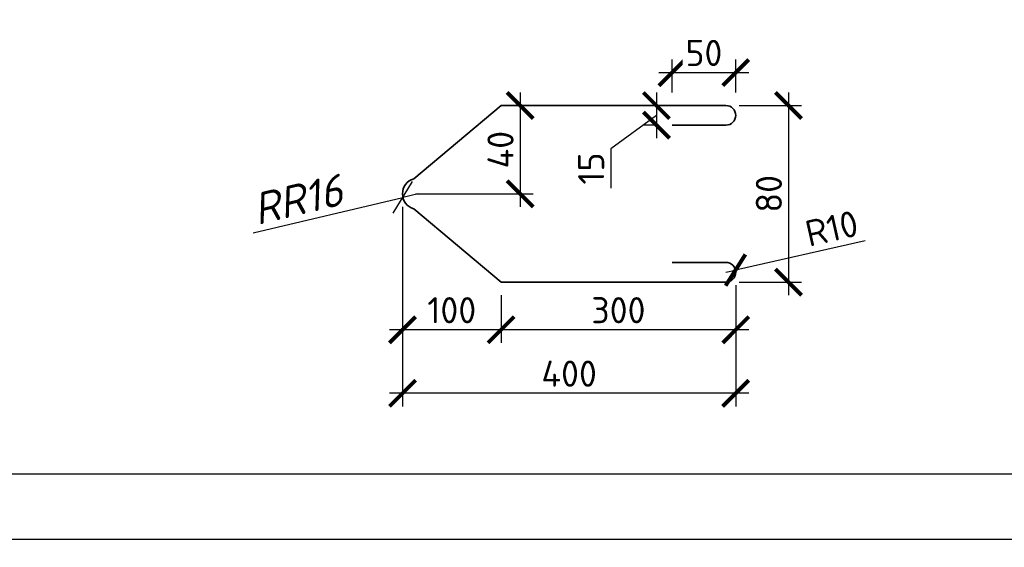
# Model space of a CAD drawing. Header units: millimetres. Extents: x 363306 to 7757304, y 1022887 to 1207196.
# Tile 369 of 656: x 1565225 to 1572760, y 1058919 to 1062955. Entities that reach past the tile are written whole.
import ezdxf

# ---------------------------------------------------------------- set-up
doc = ezdxf.new("R2010")
doc.units = ezdxf.units.MM
doc.layers.add('HATCH', color=8, linetype='Continuous')
doc.layers.add('O3SAD', color=1, linetype='Continuous')
doc.styles.add('iso', font='isocpeur.TTF')
doc.styles.add('ISOCPEUR', font='isocpeur.TTF')
doc.styles.get("Standard").update_dxf_attribs({"font": 'isocpeui.ttf'})
doc.styles.add('WMF-Times New Roman0', font='times.ttf')
doc.dimstyles.new('Копия ISO-25', dxfattribs={"dimtxt": 200, "dimasz": 200, "dimexe": 100, "dimexo": 100, "dimgap": 50, "dimtad": 1, "dimtxsty": 'ISOCPEUR', "dimblk": 'ARCHTICK', "dimcen": 2.5, "dimdle": 100, "dimadec": 0, "dimazin": 0, "dimtfac": 1, "dimtmove": 1, "dimatfit": 3, "dimldrblk": 'ARCHTICK', "dimfxl": 0, "dimarcsym": 0})
doc.dimstyles.new('Санжар', dxfattribs={"dimtxt": 240, "dimasz": 200, "dimexe": 200, "dimexo": 200, "dimgap": 50, "dimtad": 1, "dimdec": 0, "dimtxsty": 'Standard', "dimblk": 'OBLIQUE', "dimcen": 2.5, "dimdle": 200, "dimclrd": 152, "dimclre": 152, "dimclrt": 152, "dimadec": 0, "dimazin": 0, "dimtfac": 1, "dimtdec": 0, "dimtmove": 0, "dimatfit": 3, "dimldrblk": 'OBLIQUE', "dimfxl": 0, "dimlwd": 0, "dimlwe": 0, "dimarcsym": 0})

# ---------------------------------------------------------------- blocks, each defined once
blk = doc.blocks.new('ШТ')
at = {"insert": (193141.3, 709234.2, 0), "char_height": 240, "width": 5957.741, "attachment_point": 1, "style": 'WMF-Times New Roman0'}
blk.add_mtext('\\pi563.17678,t3443.17678;{\\fTimes New Roman|b1|i0|c204|p18;\\C1;"PARVIZ  PROEKT  SERVIS"\\P\\pi2460.72013,tz;\\C0;MCHJ\\P\\pi1851.00915;Samarqand sh.\\C256; }', dxfattribs=at)
blk = doc.blocks.new('_ArchTick')
at = {"color": 0, "linetype": 'ByBlock', "const_width": 0.15}
blk.add_lwpolyline([(-0.5, -0.5), (0.5, 0.5)], dxfattribs=at)
blk = doc.blocks.new('*D1312')
at = {"color": 0, "lineweight": -2, "transparency": 16777216}
for p, q in [((1570217.3, 1062398.2), (1570217.3, 1062650.3)), ((1570704.8, 1062398.2), (1570704.8, 1062650.3)), ((1570117.3, 1062550.3), (1570804.8, 1062550.3))]:
    blk.add_line(p, q, dxfattribs=at)
at = {"layer": 'Defpoints', "color": 0, "lineweight": 25, "transparency": 16777216}
for p in [(1570704.8, 1062550.3), (1570217.3, 1062298.2), (1570704.8, 1062298.2)]:
    blk.add_point(p, dxfattribs=at)
at = {"color": 0, "lineweight": -2, "transparency": 16777216, "xscale": 200, "yscale": 200, "zscale": 200, "rotation": 180}
blk.add_blockref('_ArchTick', (1570217.3, 1062550.3), dxfattribs=at)
at = {"color": 0, "lineweight": -2, "transparency": 16777216, "xscale": 200, "yscale": 200, "zscale": 200}
blk.add_blockref('_ArchTick', (1570704.8, 1062550.3), dxfattribs=at)
at = {"color": 0, "lineweight": 15, "transparency": 16777216, "insert": (1570461.1, 1062700.3), "char_height": 200, "attachment_point": 5, "style": 'ISOCPEUR', "bg_fill": 3, "box_fill_scale": 1.1, "bg_fill_color": 256, "bg_fill_true_color": 13158600, "bg_fill_transparency": 0}
blk.add_mtext('50', dxfattribs=at)
blk = doc.blocks.new('*D1362')
at = {"color": 0, "lineweight": -2, "transparency": 16777216}
for p, q in [((1569054.8, 1062398.2), (1569054.8, 1061523.2)), ((1569008.5, 1062298.2), (1569154.8, 1062298.2)), ((1568254.8, 1061623.2), (1569154.8, 1061623.2))]:
    blk.add_line(p, q, dxfattribs=at)
at = {"layer": 'Defpoints', "color": 0, "lineweight": 25, "transparency": 16777216}
for p in [(1568908.5, 1062298.2), (1568154.8, 1061623.2), (1569054.8, 1061623.2)]:
    blk.add_point(p, dxfattribs=at)
at = {"color": 0, "lineweight": -2, "transparency": 16777216, "xscale": 200, "yscale": 200, "zscale": 200}
for p, rotation in [((1569054.8, 1062298.2), 90), ((1569054.8, 1061623.2), 270)]:
    blk.add_blockref('_ArchTick', p, dxfattribs=dict(at, rotation=rotation))
at = {"color": 0, "lineweight": 15, "transparency": 16777216, "insert": (1568904.8, 1061960.7), "char_height": 200, "attachment_point": 5, "rotation": 90, "style": 'ISOCPEUR', "bg_fill": 3, "box_fill_scale": 1.1, "bg_fill_color": 256, "bg_fill_true_color": 13158600, "bg_fill_transparency": 0}
blk.add_mtext('40', dxfattribs=at)
blk = doc.blocks.new('*D1363')
at = {"color": 0, "lineweight": -2, "transparency": 16777216}
for p, q in [((1571108.3, 1062398.2), (1571108.3, 1060848.2)), ((1570729.8, 1062298.2), (1571208.3, 1062298.2)), ((1570729.8, 1060948.2), (1571208.3, 1060948.2))]:
    blk.add_line(p, q, dxfattribs=at)
at = {"layer": 'Defpoints', "color": 0, "lineweight": 25, "transparency": 16777216}
for p in [(1570629.8, 1062298.2), (1570629.8, 1060948.2), (1571108.3, 1060948.2)]:
    blk.add_point(p, dxfattribs=at)
at = {"color": 0, "lineweight": -2, "transparency": 16777216, "xscale": 200, "yscale": 200, "zscale": 200}
for p, rotation in [((1571108.3, 1062298.2), 90), ((1571108.3, 1060948.2), 270)]:
    blk.add_blockref('_ArchTick', p, dxfattribs=dict(at, rotation=rotation))
at = {"color": 0, "lineweight": 15, "transparency": 16777216, "insert": (1570958.3, 1061623.2), "char_height": 200, "attachment_point": 5, "rotation": 90, "style": 'ISOCPEUR', "bg_fill": 3, "box_fill_scale": 1.1, "bg_fill_color": 256, "bg_fill_true_color": 13158600, "bg_fill_transparency": 0}
blk.add_mtext('80', dxfattribs=at)
blk = doc.blocks.new('*D1314')
at = {"color": 0, "lineweight": -2, "transparency": 16777216}
for p, q in [((1570097.6, 1062398.2), (1570097.6, 1062048.2)), ((1570117.3, 1062298.2), (1569997.6, 1062298.2)), ((1570097.6, 1062223.2), (1569748.4, 1061966.5)), ((1570117.3, 1062148.2), (1569997.6, 1062148.2)), ((1569748.4, 1061966.5), (1569748.4, 1061666.5))]:
    blk.add_line(p, q, dxfattribs=at)
at = {"layer": 'Defpoints', "color": 0, "lineweight": 25, "transparency": 16777216}
for p in [(1570217.3, 1062298.2), (1570097.6, 1062148.2), (1570217.3, 1062148.2)]:
    blk.add_point(p, dxfattribs=at)
at = {"color": 0, "lineweight": -2, "transparency": 16777216, "xscale": 200, "yscale": 200, "zscale": 200}
for p, rotation in [((1570097.6, 1062298.2), 90), ((1570097.6, 1062148.2), 270)]:
    blk.add_blockref('_ArchTick', p, dxfattribs=dict(at, rotation=rotation))
at = {"color": 0, "lineweight": 15, "transparency": 16777216, "insert": (1569598.4, 1061816.5), "char_height": 200, "attachment_point": 5, "rotation": 90, "style": 'ISOCPEUR', "bg_fill": 3, "box_fill_scale": 1.1, "bg_fill_color": 256, "bg_fill_true_color": 13158600, "bg_fill_transparency": 0}
blk.add_mtext('15', dxfattribs=at)
blk = doc.blocks.new('*D1315')
at = {"color": 0, "lineweight": -2, "transparency": 16777216}
for p in [(1571696.2, 1061262.8), (1570629.8, 1061023.2)]:
    blk.add_line(p, (1570703, 1061039.7), dxfattribs=at)
at = {"layer": 'Defpoints', "color": 0, "lineweight": 25, "transparency": 16777216}
for p in [(1570629.8, 1061023.2), (1570703, 1061039.7)]:
    blk.add_point(p, dxfattribs=at)
at = {"color": 0, "lineweight": -2, "transparency": 16777216, "xscale": 200, "yscale": 200, "zscale": 200, "rotation": 192.6609336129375}
blk.add_blockref('_ArchTick', (1570703, 1061039.7), dxfattribs=at)
at = {"color": 0, "lineweight": 15, "transparency": 16777216, "insert": (1571438.9, 1061358.7), "char_height": 200, "attachment_point": 5, "rotation": 12.66093, "style": 'ISOCPEUR', "bg_fill": 3, "box_fill_scale": 1.1, "bg_fill_color": 256, "bg_fill_true_color": 13158600, "bg_fill_transparency": 0}
blk.add_mtext('R10', dxfattribs=at)
blk = doc.blocks.new('*D1316')
at = {"color": 0, "lineweight": -2, "transparency": 16777216}
for p, q in [((1570704.8, 1060923.2), (1570704.8, 1060482.9)), ((1568908.5, 1060848.2), (1568908.5, 1060482.9)), ((1570804.8, 1060582.9), (1568808.5, 1060582.9))]:
    blk.add_line(p, q, dxfattribs=at)
at = {"layer": 'Defpoints', "color": 0, "lineweight": 25, "transparency": 16777216}
for p in [(1570704.8, 1061023.2), (1568908.5, 1060948.2), (1568908.5, 1060582.9)]:
    blk.add_point(p, dxfattribs=at)
at = {"color": 0, "lineweight": -2, "transparency": 16777216, "xscale": 200, "yscale": 200, "zscale": 200, "rotation": 180}
blk.add_blockref('_ArchTick', (1568908.5, 1060582.9), dxfattribs=at)
at = {"color": 0, "lineweight": -2, "transparency": 16777216, "xscale": 200, "yscale": 200, "zscale": 200}
blk.add_blockref('_ArchTick', (1570704.8, 1060582.9), dxfattribs=at)
at = {"color": 0, "lineweight": 15, "transparency": 16777216, "insert": (1569806.7, 1060732.9), "char_height": 200, "attachment_point": 5, "style": 'ISOCPEUR', "bg_fill": 3, "box_fill_scale": 1.1, "bg_fill_color": 256, "bg_fill_true_color": 13158600, "bg_fill_transparency": 0}
blk.add_mtext('300', dxfattribs=at)
blk = doc.blocks.new('*D1317')
at = {"color": 0, "lineweight": -2, "transparency": 16777216}
for p, q in [((1568154.8, 1061523.2), (1568154.8, 1060482.9)), ((1568908.5, 1060848.2), (1568908.5, 1060482.9)), ((1569008.5, 1060582.9), (1568054.8, 1060582.9))]:
    blk.add_line(p, q, dxfattribs=at)
at = {"layer": 'Defpoints', "color": 0, "lineweight": 25, "transparency": 16777216}
for p in [(1568154.8, 1061623.2), (1568908.5, 1060948.2), (1568154.8, 1060582.9)]:
    blk.add_point(p, dxfattribs=at)
at = {"color": 0, "lineweight": -2, "transparency": 16777216, "xscale": 200, "yscale": 200, "zscale": 200, "rotation": 180}
blk.add_blockref('_ArchTick', (1568154.8, 1060582.9), dxfattribs=at)
at = {"color": 0, "lineweight": -2, "transparency": 16777216, "xscale": 200, "yscale": 200, "zscale": 200}
blk.add_blockref('_ArchTick', (1568908.5, 1060582.9), dxfattribs=at)
at = {"color": 0, "lineweight": 15, "transparency": 16777216, "insert": (1568531.7, 1060732.9), "char_height": 200, "attachment_point": 5, "style": 'ISOCPEUR', "bg_fill": 3, "box_fill_scale": 1.1, "bg_fill_color": 256, "bg_fill_true_color": 13158600, "bg_fill_transparency": 0}
blk.add_mtext('100', dxfattribs=at)
blk = doc.blocks.new('*D1318')
at = {"color": 0, "lineweight": -2, "transparency": 16777216}
for p, q in [((1568154.8, 1060923.2), (1568154.8, 1059997.4)), ((1570704.8, 1060923.2), (1570704.8, 1059997.4)), ((1570804.8, 1060097.4), (1568054.8, 1060097.4))]:
    blk.add_line(p, q, dxfattribs=at)
at = {"layer": 'Defpoints', "color": 0, "lineweight": 25, "transparency": 16777216}
for p in [(1568154.8, 1061023.2), (1570704.8, 1061023.2), (1568154.8, 1060097.4)]:
    blk.add_point(p, dxfattribs=at)
at = {"color": 0, "lineweight": -2, "transparency": 16777216, "xscale": 200, "yscale": 200, "zscale": 200, "rotation": 180}
blk.add_blockref('_ArchTick', (1568154.8, 1060097.4), dxfattribs=at)
at = {"color": 0, "lineweight": -2, "transparency": 16777216, "xscale": 200, "yscale": 200, "zscale": 200}
blk.add_blockref('_ArchTick', (1570704.8, 1060097.4), dxfattribs=at)
at = {"color": 0, "lineweight": 15, "transparency": 16777216, "insert": (1569429.8, 1060247.4), "char_height": 200, "attachment_point": 5, "style": 'ISOCPEUR', "bg_fill": 3, "box_fill_scale": 1.1, "bg_fill_color": 256, "bg_fill_true_color": 13158600, "bg_fill_transparency": 0}
blk.add_mtext('400', dxfattribs=at)
blk = doc.blocks.new('_Oblique')
at = {"color": 0, "linetype": 'ByBlock', "lineweight": -2}
blk.add_line((-0.5, -0.5), (0.5, 0.5), dxfattribs=at)
blk = doc.blocks.new('*D1384')
at = {"transparency": 16777216}
for p in [(1568274.8, 1061623.2), (1567011.8, 1061324.1)]:
    blk.add_line(p, (1568158, 1061595.6), dxfattribs=at)
at = {"layer": 'Defpoints', "color": 0, "lineweight": 25, "transparency": 16777216}
for p in [(1568274.8, 1061623.2), (1568158, 1061595.6)]:
    blk.add_point(p, dxfattribs=at)
at = {"transparency": 16777216, "xscale": 200, "yscale": 200, "zscale": 200, "rotation": 13.32554802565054}
blk.add_blockref('_Oblique', (1568158, 1061595.6), dxfattribs=at)
at = {"lineweight": 30, "transparency": 16777216, "insert": (1567351.1, 1061579.1), "char_height": 240, "attachment_point": 5, "rotation": 13.32555, "bg_fill": 3, "box_fill_scale": 1.1, "bg_fill_color": 256, "bg_fill_true_color": 13158600, "bg_fill_transparency": 0}
blk.add_mtext('RR16', dxfattribs=at)

msp = doc.modelspace()

# ---------------------------------------------------------------- linework, layer by layer
at = {"layer": 'HATCH', "color": 0, "lineweight": 35, "ltscale": 0.5}
msp.add_lwpolyline([(1570217.316, 1062148.229), (1570629.816, 1062148.229, 1), (1570629.816, 1062298.229), (1568908.517, 1062298.229), (1568240.334, 1061738.168, 0.74403065), (1568240.334, 1061508.29), (1568908.517, 1060948.229), (1570629.816, 1060948.229, 1), (1570629.816, 1061098.229), (1570217.316, 1061098.229)], format="xyb", dxfattribs=at)

# ---------------------------------------------------------------- block references
at = {"color": 1, "lineweight": 30}
for p in [(808572.74, 351529.892, 0), (853572.74, 351529.892, 0), (898572.74, 351529.892, 0), (943572.74, 351529.892, 0), (988572.74, 351529.892, 0), (1033572.74, 351529.892, 0), (1078572.74, 351529.892, 0), (1123572.74, 351529.892, 0), (1168572.74, 351529.892, 0), (1213572.74, 351529.892, 0), (1258572.74, 351529.892, 0), (1303572.74, 351529.892, 0)]:
    msp.add_blockref('ШТ', p, dxfattribs=at)

# ---------------------------------------------------------------- texts
at = {"color": 0, "lineweight": -2, "ltscale": 5, "char_height": 300, "attachment_point": 1, "style": 'iso'}
for s, insert, width in [('\\pi7162.827;{\\fISOCPEUR|b0|i1|c204|p34;Примечание:\\P\\pi0;1. \\C256;Данный лист читать совместно с листами\\C0; КP-21-34\\P2. Горизонтальные сетки СГ-1, СГ-2, СГ-3  устраиваются по длине в стенах и в перегородках, через каждый 600 мм расстояние по высоте.\\P\\C256;3. Стены  выполнить из газоблока изготавливается автоклавным методом D600/ Кладку выполнить с применением однорядной перевязки\\P5.Контроль качества материалов и работ выполнять согласно указаниям КМК 2.01.03-96, КМК 3.03.01-98 и ППР.\\P6. Все внутренние дверные отверстие монтажировать на отм. +2,100.\\P7. Проч-ность клеевого состава или раствора должна обеспечить величину\\Pнормального сцепления не менее 1,2 кгс/см².}', (1058315.855, 1065292.541, 0), 19769.395), ('\\pi7162.827;{\\fISOCPEUR|b0|i1|c204|p34;Примечание:\\P\\pi0;1. \\C256;Данный лист читать совместно с листами\\C0; КP- \\P2. Горизонтальные сетки СГ-1, СГ-2, СГ-3  устраиваются по длине в стенах и в перегородках, через каждый 600 мм расстояние по высоте.\\P\\C256;3. Стены  выполнить из газоблока изготавливается автоклавным методом D600/\\PКладку выполнить с применением однорядной перевязки\\P5.Контроль качества материалов и работ выполнять согласно указаниям КМК 2.01.03-19, \\PКМК 3.03.01-98 и ППР.\\P6. Все внутренние дверные отверстие монтажировать на отм. +2,100.\\P7. Прочность клеевого состава или раствора должна обеспечить величину нормального сцепления не менее 1,2 кгс/см².}', (1103238.903, 1065075.451, 0), 19984.83788), ('\\pi7162.827;{\\fISOCPEUR|b0|i1|c204|p34;Примечание:\\P\\pi0;1. \\C256;Данный лист читать совместно с листами\\C0; КP- \\P2. Горизонтальные сетки СГ-1, СГ-2, СГ-3  устраиваются по длине в стенах и в перегородках, через каждый 600 мм расстояние по высоте.\\P\\C256;3. Стены  выполнить из газоблока изготавливается автоклавным методом D600/\\PКладку выполнить с применением однорядной перевязки\\P5.Контроль качества материалов и работ выполнять согласно указаниям КМК 2.01.03-19, \\PКМК 3.03.01-98 и ППР.\\P6. Все внутренние дверные отверстие монтажировать на отм. +2,100.\\P7. Прочность клеевого состава или раствора должна обеспечить величину нормального сцепления не менее 1,2 кгс/см².}', (1238238.903, 1065075.451, 0), 19984.83788), ('\\pi7162.827;{\\fISOCPEUR|b0|i1|c204|p34;Примечание:\\P\\pi0;1. \\C256;Данный лист читать совместно с листами\\C0; КP- \\P2. Горизонтальные сетки СГ-1, СГ-2, СГ-3  устраиваются по длине в стенах и в перегородках, через каждый 600 мм расстояние по высоте.\\P\\C256;3. Стены  выполнить из газоблока изготавливается автоклавным методом D600/\\PКладку выполнить с применением однорядной перевязки\\P5.Контроль качества материалов и работ выполнять согласно указаниям КМК 2.01.03-19, \\PКМК 3.03.01-98 и ППР.\\P6. Все внутренние дверные отверстие монтажировать на отм. +2,100.\\P7. Прочность клеевого состава или раствора должна обеспечить величину нормального сцепления не менее 1,2 кгс/см².}', (1283240.914, 1065062.069, 0), 19984.83788), ('\\pi7162.827;{\\fISOCPEUR|b0|i1|c204|p34;Примечание:\\P\\pi0;1. \\C256;Данный лист читать совместно с листами\\C0; КP-21-34\\P2. Горизонтальные сетки СГ-1, СГ-2, СГ-3  устраиваются по длине в стенах и в перегородках, через каждый 600 мм расстояние по высоте.\\P\\C256;3. Стены  выполнить из газоблока изготавливается автоклавным методом D600/ Кладку выполнить с применением однорядной перевязки\\P5.Контроль качества материалов и работ выполнять согласно указаниям КМК 2.01.03-96, КМК 3.03.01-98 и ППР.\\P6. Все внутренние дверные отверстие монтажировать на отм. +2,100.\\P7. Проч-ность клеевого состава или раствора должна обеспечить величину\\Pнормального сцепления не менее 1,2 кгс/см².}', (923057.414, 1064990.331), 20475.63473), ('\\pi7162.827;{\\fISOCPEUR|b0|i1|c204|p34;Примечание:\\P\\pi0;1. \\C256;Данный лист читать совместно с листами\\C0; КP-21-34\\P2. Горизонтальные сетки СГ-1, СГ-2, СГ-3  устраиваются по длине в стенах и в перегородках, через каждый 600 мм расстояние по высоте.\\P\\C256;3. Стены  выполнить из газоблока изготавливается автоклавным методом D600/ Кладку выполнить с применением однорядной перевязки\\P5.Контроль качества материалов и работ выполнять согласно указаниям КМК 2.01.03-96, КМК 3.03.01-98 и ППР.\\P6. Все внутренние дверные отверстие монтажировать на отм. +2,100.\\P7. Проч-ность клеевого состава или раствора должна обеспечить величину\\Pнормального сцепления не менее 1,2 кгс/см².}', (968057.414, 1064990.331), 20475.63473), ('\\pi7162.827;{\\fISOCPEUR|b0|i1|c204|p34;Примечание:\\P\\pi0;1. \\C256;Данный лист читать совместно с листами\\C0; КP-21-34\\P2. Горизонтальные сетки СГ-1, СГ-2, СГ-3  устраиваются по длине в стенах и в перегородках, через каждый 600 мм расстояние по высоте.\\P\\C256;3. Стены  выполнить из газоблока изготавливается автоклавным методом D600/ Кладку выполнить с применением однорядной перевязки\\P5.Контроль качества материалов и работ выполнять согласно указаниям КМК 2.01.03-96, КМК 3.03.01-98 и ППР.\\P6. Все внутренние дверные отверстие монтажировать на отм. +2,100.\\P7. Проч-ность клеевого состава или раствора должна обеспечить величину\\Pнормального сцепления не менее 1,2 кгс/см².}', (1013057.414, 1064990.331), 20475.63473)]:
    msp.add_mtext(s, dxfattribs=dict(at, insert=insert, width=width))

# ---------------------------------------------------------------- next in the draw order: dimensions: what is measured, and where the dimension line sits
at = {"lineweight": 15}
dim = msp.add_linear_dim(base=(1570704.816, 1062550.287), p1=(1570217.316, 1062298.229), p2=(1570704.816, 1062298.229), text='50', dimstyle='Копия ISO-25', dxfattribs=at)
dim.commit()
dim.dimension.update_dxf_attribs({"geometry": '*D1312', "text_midpoint": (1570461.066, 1062700.287)})
dim = msp.add_linear_dim(base=(1569054.753, 1061623.229), p1=(1568908.517, 1062298.229), p2=(1568154.816, 1061623.229), angle=90, text='40', dimstyle='Копия ISO-25', dxfattribs=at)
dim.commit()
dim.dimension.update_dxf_attribs({"geometry": '*D1362', "text_midpoint": (1568904.753, 1061960.729)})

# ---------------------------------------------------------------- next in the draw order: dimensions: what is measured, and where the dimension line sits
dim = msp.add_linear_dim(base=(1570097.636, 1062148.229), p1=(1570217.316, 1062298.229), p2=(1570217.316, 1062148.229), angle=90, text='15', dimstyle='Копия ISO-25', dxfattribs=at)
dim.commit()
dim.dimension.update_dxf_attribs({"geometry": '*D1314', "text_midpoint": (1569748.382, 1061916.513), "dimtype": 160})
dim = msp.add_linear_dim(base=(1571108.299, 1060948.229), p1=(1570629.816, 1062298.229), p2=(1570629.816, 1060948.229), angle=90, text='80', dimstyle='Копия ISO-25', dxfattribs=at)
dim.commit()
dim.dimension.update_dxf_attribs({"geometry": '*D1363', "text_midpoint": (1570958.299, 1061623.229)})

# ---------------------------------------------------------------- next in the draw order: dimensions: what is measured, and where the dimension line sits
dim = msp.add_radius_dim(center=(1570629.816, 1061023.229), mpoint=(1570702.992, 1061039.668), text='R10', dimstyle='Копия ISO-25', dxfattribs=at)
dim.commit()
dim.dimension.update_dxf_attribs({"geometry": '*D1315', "text_midpoint": (1571471.765, 1061212.367), "dimtype": 164})

# ---------------------------------------------------------------- next in the draw order: dimensions: what is measured, and where the dimension line sits
dim = msp.add_linear_dim(base=(1568908.517, 1060582.862), p1=(1570704.816, 1061023.229), p2=(1568908.517, 1060948.229), text='300', dimstyle='Копия ISO-25', dxfattribs=at)
dim.commit()
dim.dimension.update_dxf_attribs({"geometry": '*D1316', "text_midpoint": (1569806.666, 1060732.862)})

# ---------------------------------------------------------------- next in the draw order: dimensions: what is measured, and where the dimension line sits
dim = msp.add_linear_dim(base=(1568154.816, 1060582.862), p1=(1568908.517, 1060948.229), p2=(1568154.816, 1061623.229), text='100', dimstyle='Копия ISO-25', dxfattribs=at)
dim.commit()
dim.dimension.update_dxf_attribs({"geometry": '*D1317', "text_midpoint": (1568531.666, 1060732.862)})

# ---------------------------------------------------------------- next in the draw order: dimensions: what is measured, and where the dimension line sits
at = {"color": 18, "lineweight": 30, "true_color": 0x000000}
dim = msp.add_radius_dim(center=(1568274.816, 1061623.229, 0), mpoint=(1568158.047, 1061595.571, 0), text='RR16', dimstyle='Санжар', override={"dimclrd": 256, "dimclre": 256, "dimclrt": 256, "dimfxl": 1000, "dimtfill": 1, "dimlwd": 65535, "dimlwe": 65535, "dimarcsym": 1}, dxfattribs=at)
dim.commit()
dim.dimension.update_dxf_attribs({"geometry": '*D1384', "text_midpoint": (1567390.289, 1061413.719, 0), "dimtype": 164})
at = {"lineweight": 15}
dim = msp.add_linear_dim(base=(1568154.816, 1060097.381), p1=(1570704.816, 1061023.229), p2=(1568154.816, 1061023.229), text='400', dimstyle='Копия ISO-25', dxfattribs=at)
dim.commit()
dim.dimension.update_dxf_attribs({"geometry": '*D1318', "text_midpoint": (1569429.816, 1060247.381)})

# ---------------------------------------------------------------- next in the draw order: linework, layer by layer
at = {"lineweight": 30}
msp.add_lwpolyline([(1552706.348, 1088178.072), (1592206.348, 1088178.072), (1592206.348, 1059478.072), (1552706.348, 1059478.072)], close=True, dxfattribs=at)
at = {"layer": 'O3SAD', "color": 1}
msp.add_lwpolyline([(1550706.348, 1088678.072), (1592706.348, 1088678.072), (1592706.348, 1058978.072), (1550706.348, 1058978.072)], close=True, dxfattribs=at)

# ---------------------------------------------------------------- next in the draw order: block references
at = {"color": 1, "lineweight": 30}
msp.add_blockref('ШТ', (1348572.74, 351529.892, 0), dxfattribs=at)

doc.saveas('drawing.dxf')
